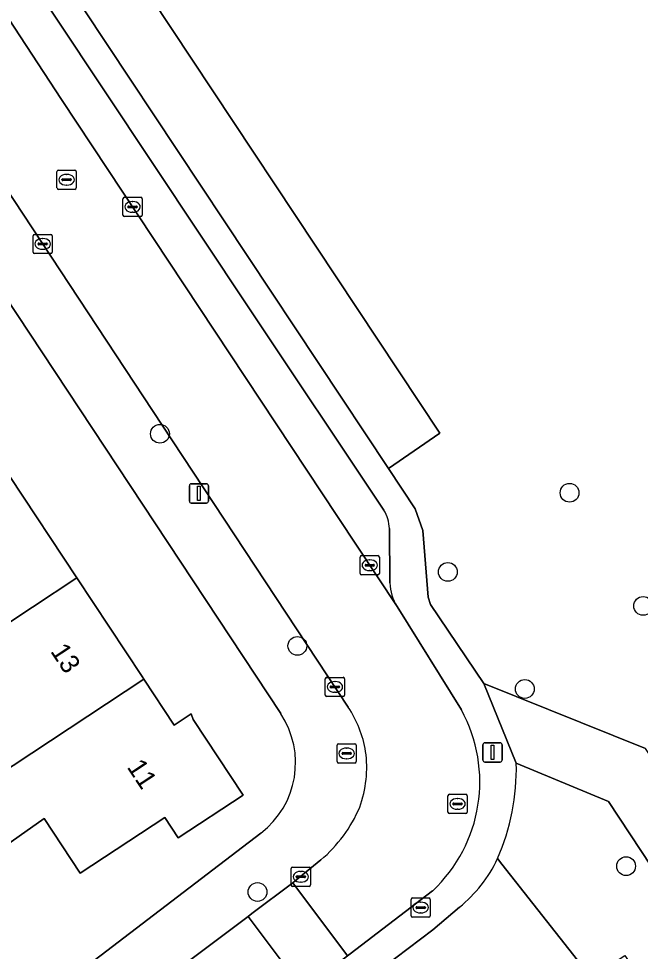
# Model space of a CAD drawing. Extents: x 160030 to 160839, y 385325 to 386450.
# Drawn here: x 160438.27 to 160470.59, y 385882.22 to 385930.74 of the extents above; entities that cross this region are included whole.
import ezdxf

# ---------------------------------------------------------------- set-up
doc = ezdxf.new("R2010")
doc.units = 0
for name, color, linetype in [('IMGEO_Boom', 7, 'Continuous'), ('IMGEO_Brandkraan', 7, 'Continuous'), ('IMGEO_Erf', 7, 'Continuous'), ('IMGEO_Groenvoorziening', 7, 'Continuous'), ('IMGEO_Kolk', 7, 'Continuous'), ('IMGEO_Lichtmast', 7, 'Continuous'), ('IMGEO_Pand', 7, 'Continuous'), ('IMGEO_Pand_nummerreeks', 7, 'Continuous'), ('IMGEO_Parkeervlak_open', 7, 'Continuous'), ('IMGEO_Rijbaan_lokaal_open', 7, 'Continuous'), ('IMGEO_Rioolput', 7, 'Continuous'), ('IMGEO_Voetpad_open', 7, 'Continuous')]:
    doc.layers.add(name, color=color, linetype=linetype)

msp = doc.modelspace()

# ---------------------------------------------------------------- linework, layer by layer
at = {"layer": 'IMGEO_Boom'}
for centre in [(160445.615, 385909.144), (160466.907, 385906.075), (160460.577, 385901.957), (160470.731, 385900.188), (160452.756, 385898.108), (160464.579, 385895.867), (160469.845, 385886.651), (160450.687, 385885.305)]:
    msp.add_circle(centre, 0.489, dxfattribs=at)
at = {"layer": 'IMGEO_Brandkraan'}
for p, q in [((160454.819, 385892.09), (160454.819, 385892.942)), ((160454.894, 385893.016), (160455.746, 385893.016)), ((160455.82, 385892.942), (160455.82, 385892.09)), ((160455.078, 385892.51), (160455.078, 385892.522)), ((160455.516, 385892.473), (160455.118, 385892.473)), ((160455.121, 385892.559), (160455.519, 385892.559)), ((160455.307, 385892.796), (160455.332, 385892.796)), ((160455.562, 385892.522), (160455.562, 385892.51)), ((160455.746, 385892.016), (160454.894, 385892.016)), ((160455.33, 385892.236), (160455.305, 385892.236))]:
    msp.add_line(p, q, dxfattribs=at)
for points in [[(160454.819, 385892.09), (160454.819, 385892.942)], [(160454.894, 385893.016), (160455.746, 385893.016)], [(160455.82, 385892.942), (160455.82, 385892.09)], [(160455.746, 385892.016), (160454.894, 385892.016)]]:
    msp.add_lwpolyline(points, dxfattribs=at)
for centre, radius, start, end in [((160454.896, 385892.94), 0.0765, 91.552, 178.448), ((160454.896, 385892.94), 0.0765, 91.552, 178.448), ((160455.744, 385892.94), 0.0765, 1.552, 88.448), ((160455.744, 385892.94), 0.0765, 1.552, 88.448), ((160455.118, 385892.519), 0.0403, 85.8775, 175.7526), ((160455.115, 385892.509), 0.0366, 178.938, 274.7102), ((160455.519, 385892.516), 0.043, 264.8664, 352.4533), ((160455.523, 385892.521), 0.0386, 1.7309, 96.639), ((160454.896, 385892.092), 0.0765, 181.552, 268.448), ((160454.896, 385892.092), 0.0765, 181.552, 268.448), ((160455.744, 385892.092), 0.0765, 271.552, 358.448), ((160455.744, 385892.092), 0.0765, 271.552, 358.448)]:
    msp.add_arc(centre, radius, start, end, dxfattribs=at)
for centre, major_axis, ratio, start_param, end_param in [((160455.306, 385892.516), (-0.387, 0.002), 0.722429, 4.712389, 7.853982), ((160455.331, 385892.516), (-0.39, 0.002), 0.717154, 1.570796, 4.712389)]:
    msp.add_ellipse(centre, major_axis=major_axis, ratio=ratio, start_param=start_param, end_param=end_param, dxfattribs=at)
at = {"layer": 'IMGEO_Erf'}
for points in [[(160451.889, 385894.583), (160412.72, 385953.919)], [(160420.415, 385933.281), (160423.895, 385928.01), (160427.375, 385922.74), (160430.855, 385917.469), (160434.335, 385912.199), (160437.816, 385906.927), (160441.295, 385901.657), (160444.694, 385896.509), (160444.776, 385896.386), (160446.359, 385893.988), (160447.234, 385894.566), (160447.346, 385894.286), (160449.936, 385890.337), (160446.568, 385888.118), (160445.867, 385889.187), (160441.475, 385886.287), (160439.601, 385889.125), (160434.092, 385885.242), (160436.233, 385882.478), (160438.808, 385879.155), (160450.853, 385888.364)]]:
    msp.add_lwpolyline(points, dxfattribs=at)
msp.add_arc((160448.052, 385892.026), 4.611, 307.4115, 33.6728, dxfattribs=at)
at = {"layer": 'IMGEO_Groenvoorziening'}
for points in [[(160475.564, 385959.077), (160462.321, 385950.277), (160448.756, 385941.281), (160442.693, 385937.248), (160441.922, 385936.735), (160460.168, 385909.183), (160457.496, 385907.331), (160458.885, 385905.233), (160459.276, 385904.104), (160459.55, 385900.64), (160459.682, 385900.262), (160462.447, 385896.161), (160470.862, 385892.763)], [(160468.937, 385890.012), (160464.136, 385892.004)], [(160463.161, 385887.04), (160463.381, 385886.761), (160468.023, 385880.862), (160469.781, 385881.997), (160470.884, 385880.328), (160472.553, 385881.429), (160473.981, 385882.371), (160468.937, 385890.012)], [(160466.396, 385879.812), (160468.023, 385880.862), (160463.381, 385886.761), (160463.161, 385887.04)], [(160461.179, 385884.512), (160459.801, 385883.333), (160452.739, 385878.003), (160452.949, 385877.725), (160456.096, 385873.003), (160466.396, 385879.812)]]:
    msp.add_lwpolyline(points, dxfattribs=at)
msp.add_lwpolyline([(160439.216, 385934.935), (160457.496, 385907.331), (160460.168, 385909.183), (160441.922, 385936.735)], close=True, dxfattribs=at)
for centre, radius, start, end in [((160452.492, 385891.713), 11.648, 336.3453, 1.4302), ((160456.744, 385890.03), 7.079, 308.7896, 335.0161)]:
    msp.add_arc(centre, radius, start, end, dxfattribs=at)
at = {"layer": 'IMGEO_Kolk'}
for p, q in [((160443.688, 385920.52), (160443.688, 385921.372)), ((160443.763, 385921.446), (160444.615, 385921.446)), ((160444.176, 385921.226), (160444.201, 385921.226)), ((160444.689, 385921.372), (160444.689, 385920.52)), ((160443.947, 385920.94), (160443.947, 385920.952)), ((160444.385, 385920.903), (160443.987, 385920.903)), ((160443.99, 385920.989), (160444.388, 385920.989)), ((160444.199, 385920.666), (160444.174, 385920.666)), ((160444.431, 385920.952), (160444.431, 385920.94)), ((160444.615, 385920.446), (160443.763, 385920.446)), ((160439.017, 385918.594), (160439.017, 385919.446)), ((160439.092, 385919.52), (160439.944, 385919.52)), ((160439.505, 385919.3), (160439.53, 385919.3)), ((160440.018, 385919.446), (160440.018, 385918.594)), ((160439.276, 385919.014), (160439.276, 385919.026)), ((160439.714, 385918.977), (160439.316, 385918.977)), ((160439.319, 385919.063), (160439.717, 385919.063)), ((160439.528, 385918.74), (160439.503, 385918.74)), ((160439.76, 385919.026), (160439.76, 385919.014)), ((160439.944, 385918.52), (160439.092, 385918.52)), ((160456.019, 385901.881), (160456.019, 385902.733)), ((160456.094, 385902.807), (160456.946, 385902.807)), ((160457.02, 385902.733), (160457.02, 385901.881)), ((160456.278, 385902.301), (160456.278, 385902.313)), ((160456.716, 385902.264), (160456.318, 385902.264)), ((160456.321, 385902.35), (160456.719, 385902.35)), ((160456.507, 385902.587), (160456.532, 385902.587)), ((160456.762, 385902.313), (160456.762, 385902.301)), ((160456.946, 385901.807), (160456.094, 385901.807)), ((160456.53, 385902.027), (160456.505, 385902.027)), ((160454.209, 385895.547), (160454.209, 385896.399)), ((160454.284, 385896.473), (160455.136, 385896.473)), ((160455.21, 385896.399), (160455.21, 385895.547)), ((160454.468, 385895.967), (160454.468, 385895.979)), ((160454.906, 385895.93), (160454.508, 385895.93)), ((160454.511, 385896.016), (160454.909, 385896.016)), ((160454.697, 385896.253), (160454.722, 385896.253)), ((160454.952, 385895.979), (160454.952, 385895.967)), ((160455.136, 385895.473), (160454.284, 385895.473)), ((160454.72, 385895.693), (160454.695, 385895.693)), ((160452.437, 385885.673), (160452.437, 385886.525)), ((160452.512, 385886.599), (160453.364, 385886.599)), ((160452.739, 385886.142), (160453.137, 385886.142)), ((160452.925, 385886.379), (160452.95, 385886.379)), ((160453.438, 385886.525), (160453.438, 385885.673)), ((160452.696, 385886.093), (160452.696, 385886.105)), ((160453.134, 385886.056), (160452.736, 385886.056)), ((160452.948, 385885.819), (160452.923, 385885.819)), ((160453.18, 385886.105), (160453.18, 385886.093)), ((160453.364, 385885.599), (160452.512, 385885.599)), ((160458.667, 385884.069), (160458.667, 385884.921)), ((160458.742, 385884.995), (160459.594, 385884.995)), ((160459.155, 385884.775), (160459.18, 385884.775)), ((160459.668, 385884.921), (160459.668, 385884.069)), ((160458.926, 385884.489), (160458.926, 385884.501)), ((160459.364, 385884.452), (160458.966, 385884.452)), ((160458.969, 385884.538), (160459.367, 385884.538)), ((160459.178, 385884.215), (160459.153, 385884.215)), ((160459.41, 385884.501), (160459.41, 385884.489)), ((160459.594, 385883.995), (160458.742, 385883.995))]:
    msp.add_line(p, q, dxfattribs=at)
for points in [[(160443.688, 385920.52), (160443.688, 385921.372)], [(160443.763, 385921.446), (160444.615, 385921.446)], [(160444.689, 385921.372), (160444.689, 385920.52)], [(160444.615, 385920.446), (160443.763, 385920.446)], [(160439.017, 385918.594), (160439.017, 385919.446)], [(160439.092, 385919.52), (160439.944, 385919.52)], [(160440.018, 385919.446), (160440.018, 385918.594)], [(160439.944, 385918.52), (160439.092, 385918.52)], [(160456.019, 385901.881), (160456.019, 385902.733)], [(160456.094, 385902.807), (160456.946, 385902.807)], [(160457.02, 385902.733), (160457.02, 385901.881)], [(160456.946, 385901.807), (160456.094, 385901.807)], [(160454.209, 385895.547), (160454.209, 385896.399)], [(160454.284, 385896.473), (160455.136, 385896.473)], [(160455.21, 385896.399), (160455.21, 385895.547)], [(160455.136, 385895.473), (160454.284, 385895.473)], [(160452.437, 385885.673), (160452.437, 385886.525)], [(160452.512, 385886.599), (160453.364, 385886.599)], [(160453.438, 385886.525), (160453.438, 385885.673)], [(160453.364, 385885.599), (160452.512, 385885.599)], [(160458.667, 385884.069), (160458.667, 385884.921)], [(160458.742, 385884.995), (160459.594, 385884.995)], [(160459.668, 385884.921), (160459.668, 385884.069)], [(160459.594, 385883.995), (160458.742, 385883.995)]]:
    msp.add_lwpolyline(points, dxfattribs=at)
for centre, radius, start, end in [((160443.765, 385921.37), 0.0765, 91.552, 178.448), ((160443.765, 385921.37), 0.0765, 91.552, 178.448), ((160444.613, 385921.37), 0.0765, 1.552, 88.448), ((160444.613, 385921.37), 0.0765, 1.552, 88.448), ((160443.987, 385920.949), 0.0403, 85.8775, 175.7526), ((160443.984, 385920.939), 0.0366, 178.938, 274.7102), ((160444.388, 385920.946), 0.043, 264.8664, 352.4533), ((160444.392, 385920.951), 0.0386, 1.7309, 96.639), ((160443.765, 385920.522), 0.0765, 181.552, 268.448), ((160443.765, 385920.522), 0.0765, 181.552, 268.448), ((160444.613, 385920.522), 0.0765, 271.552, 358.448), ((160444.613, 385920.522), 0.0765, 271.552, 358.448), ((160439.094, 385919.444), 0.0765, 91.552, 178.448), ((160439.094, 385919.444), 0.0765, 91.552, 178.448), ((160439.942, 385919.444), 0.0765, 1.552, 88.448), ((160439.942, 385919.444), 0.0765, 1.552, 88.448), ((160439.316, 385919.023), 0.0403, 85.8775, 175.7526), ((160439.313, 385919.013), 0.0366, 178.938, 274.7102), ((160439.717, 385919.02), 0.043, 264.8664, 352.4533), ((160439.721, 385919.025), 0.0386, 1.7309, 96.639), ((160439.094, 385918.596), 0.0765, 181.552, 268.448), ((160439.094, 385918.596), 0.0765, 181.552, 268.448), ((160439.942, 385918.596), 0.0765, 271.552, 358.448), ((160439.942, 385918.596), 0.0765, 271.552, 358.448), ((160456.096, 385902.731), 0.0765, 91.552, 178.448), ((160456.096, 385902.731), 0.0765, 91.552, 178.448), ((160456.944, 385902.731), 0.0765, 1.552, 88.448), ((160456.944, 385902.731), 0.0765, 1.552, 88.448), ((160456.318, 385902.31), 0.0403, 85.8775, 175.7526), ((160456.315, 385902.3), 0.0366, 178.938, 274.7102), ((160456.719, 385902.307), 0.043, 264.8664, 352.4533), ((160456.723, 385902.312), 0.0386, 1.7309, 96.639), ((160456.096, 385901.883), 0.0765, 181.552, 268.448), ((160456.096, 385901.883), 0.0765, 181.552, 268.448), ((160456.944, 385901.883), 0.0765, 271.552, 358.448), ((160456.944, 385901.883), 0.0765, 271.552, 358.448), ((160454.286, 385896.397), 0.0765, 91.552, 178.448), ((160454.286, 385896.397), 0.0765, 91.552, 178.448), ((160455.134, 385896.397), 0.0765, 1.552, 88.448), ((160455.134, 385896.397), 0.0765, 1.552, 88.448), ((160454.508, 385895.976), 0.0403, 85.8775, 175.7526), ((160454.505, 385895.966), 0.0366, 178.938, 274.7102), ((160454.909, 385895.973), 0.043, 264.8664, 352.4533), ((160454.913, 385895.978), 0.0386, 1.7309, 96.639), ((160454.286, 385895.549), 0.0765, 181.552, 268.448), ((160454.286, 385895.549), 0.0765, 181.552, 268.448), ((160455.134, 385895.549), 0.0765, 271.552, 358.448), ((160455.134, 385895.549), 0.0765, 271.552, 358.448), ((160452.514, 385886.523), 0.0765, 91.552, 178.448), ((160452.514, 385886.523), 0.0765, 91.552, 178.448), ((160452.736, 385886.102), 0.0403, 85.8775, 175.7526), ((160453.141, 385886.104), 0.0386, 1.7309, 96.639), ((160453.362, 385886.523), 0.0765, 1.552, 88.448), ((160453.362, 385886.523), 0.0765, 1.552, 88.448), ((160452.514, 385885.675), 0.0765, 181.552, 268.448), ((160452.514, 385885.675), 0.0765, 181.552, 268.448), ((160452.733, 385886.092), 0.0366, 178.938, 274.7102), ((160453.137, 385886.099), 0.043, 264.8664, 352.4533), ((160453.362, 385885.675), 0.0765, 271.552, 358.448), ((160453.362, 385885.675), 0.0765, 271.552, 358.448), ((160458.744, 385884.919), 0.0765, 91.552, 178.448), ((160458.744, 385884.919), 0.0765, 91.552, 178.448), ((160459.592, 385884.919), 0.0765, 1.552, 88.448), ((160459.592, 385884.919), 0.0765, 1.552, 88.448), ((160458.966, 385884.498), 0.0403, 85.8775, 175.7526), ((160458.963, 385884.488), 0.0366, 178.938, 274.7102), ((160459.367, 385884.495), 0.043, 264.8664, 352.4533), ((160459.371, 385884.5), 0.0386, 1.7309, 96.639), ((160458.744, 385884.071), 0.0765, 181.552, 268.448), ((160458.744, 385884.071), 0.0765, 181.552, 268.448), ((160459.592, 385884.071), 0.0765, 271.552, 358.448), ((160459.592, 385884.071), 0.0765, 271.552, 358.448)]:
    msp.add_arc(centre, radius, start, end, dxfattribs=at)
for centre, major_axis, ratio, start_param, end_param in [((160444.175, 385920.946), (-0.387, 0.002), 0.722429, 4.712389, 7.853982), ((160444.2, 385920.946), (-0.39, 0.002), 0.717154, 1.570796, 4.712389), ((160439.504, 385919.02), (-0.387, 0.002), 0.722429, 4.712389, 7.853982), ((160439.529, 385919.02), (-0.39, 0.002), 0.717154, 1.570796, 4.712389), ((160456.506, 385902.307), (-0.387, 0.002), 0.722429, 4.712389, 7.853982), ((160456.531, 385902.307), (-0.39, 0.002), 0.717154, 1.570796, 4.712389), ((160454.696, 385895.973), (-0.387, 0.002), 0.722429, 4.712389, 7.853982), ((160454.721, 385895.973), (-0.39, 0.002), 0.717154, 1.570796, 4.712389), ((160452.924, 385886.099), (-0.387, 0.002), 0.722429, 4.712389, 7.853982), ((160452.949, 385886.099), (-0.39, 0.002), 0.717154, 1.570796, 4.712389), ((160459.154, 385884.495), (-0.387, 0.002), 0.722429, 4.712389, 7.853982), ((160459.179, 385884.495), (-0.39, 0.002), 0.717154, 1.570796, 4.712389)]:
    msp.add_ellipse(centre, major_axis=major_axis, ratio=ratio, start_param=start_param, end_param=end_param, dxfattribs=at)
at = {"layer": 'IMGEO_Lichtmast'}
for p, q in [((160447.242, 385906.541), (160448.032, 385906.541)), ((160448.032, 385906.541), (160447.242, 385906.541)), ((160447.142, 385905.641), (160447.142, 385906.441)), ((160447.142, 385906.441), (160447.142, 385905.641)), ((160448.132, 385906.441), (160448.132, 385905.641)), ((160448.132, 385905.641), (160448.132, 385906.441)), ((160448.032, 385905.541), (160447.242, 385905.541)), ((160447.242, 385905.541), (160448.032, 385905.541)), ((160462.405, 385892.168), (160462.405, 385892.968)), ((160462.405, 385892.968), (160462.405, 385892.168)), ((160462.505, 385893.068), (160463.295, 385893.068)), ((160463.295, 385893.068), (160462.505, 385893.068)), ((160463.395, 385892.968), (160463.395, 385892.168)), ((160463.395, 385892.168), (160463.395, 385892.968)), ((160463.295, 385892.068), (160462.505, 385892.068)), ((160462.505, 385892.068), (160463.295, 385892.068))]:
    msp.add_line(p, q, dxfattribs=at)
for points in [[(160447.562, 385906.416), (160447.712, 385906.416), (160447.712, 385905.666), (160447.562, 385905.666), (160447.562, 385906.416)], [(160462.825, 385892.943), (160462.975, 385892.943), (160462.975, 385892.193), (160462.825, 385892.193), (160462.825, 385892.943)]]:
    msp.add_lwpolyline(points, dxfattribs=at)
for centre, start, end in [((160447.242, 385906.441), 90, 180), ((160447.242, 385906.441), 90, 180), ((160448.032, 385906.441), 0, 90), ((160448.032, 385906.441), 360, 90), ((160447.242, 385905.641), 180, 270), ((160447.242, 385905.641), 180, 270), ((160448.032, 385905.641), 270, 0), ((160448.032, 385905.641), 270, 0), ((160462.505, 385892.968), 90, 180), ((160462.505, 385892.968), 90, 180), ((160463.295, 385892.968), 0, 90), ((160463.295, 385892.968), 360, 90), ((160462.505, 385892.168), 180, 270), ((160462.505, 385892.168), 180, 270), ((160463.295, 385892.168), 270, 0), ((160463.295, 385892.168), 270, 0)]:
    msp.add_arc(centre, 0.1, start, end, dxfattribs=at)
at = {"layer": 'IMGEO_Pand'}
for points in [[(160441.295, 385901.657), (160437.816, 385906.927), (160430.874, 385902.343), (160434.354, 385897.073)], [(160434.354, 385897.073), (160436.047, 385894.508), (160434.24, 385893.314), (160436.026, 385890.609), (160444.776, 385896.386), (160444.694, 385896.509), (160441.295, 385901.657)], [(160447.346, 385894.286), (160447.234, 385894.566), (160446.359, 385893.988), (160444.776, 385896.386), (160436.026, 385890.609), (160436.235, 385890.293), (160429.208, 385885.34), (160433.229, 385880.15), (160435.785, 385876.851), (160436.363, 385877.291), (160438.538, 385878.95), (160438.808, 385879.155), (160436.233, 385882.478), (160434.092, 385885.242), (160439.601, 385889.125), (160441.475, 385886.287), (160445.867, 385889.187), (160446.568, 385888.118), (160449.936, 385890.337)]]:
    msp.add_lwpolyline(points, close=True, dxfattribs=at)
at = {"layer": 'IMGEO_Parkeervlak_open'}
for points in [[(160457.246, 385905.168), (160450.262, 385915.651), (160437.68, 385934.623), (160431.209, 385944.322), (160429.816, 385946.429), (160429.291, 385946.9), (160427.26, 385947.948), (160426.116, 385948.529), (160440.493, 385926.528), (160454.847, 385904.844), (160457.938, 385900.153)], [(160457.565, 385901.388), (160457.54, 385904.213)]]:
    msp.add_lwpolyline(points, dxfattribs=at)
for centre, radius, start, end in [((160455.799, 385904.2), 1.741, 0.4345, 33.7878), ((160460.114, 385901.484), 2.551, 182.159, 211.4522)]:
    msp.add_arc(centre, radius, start, end, dxfattribs=at)
at = {"layer": 'IMGEO_Rijbaan_lokaal_open'}
for points in [[(160440.493, 385926.528), (160426.116, 385948.529), (160421.889, 385945.733), (160430.791, 385932.279), (160445.725, 385909.593), (160455.401, 385894.928)], [(160461.282, 385894.775), (160457.938, 385900.153), (160454.847, 385904.844), (160440.493, 385926.528)], [(160453.978, 385886.975), (160452.649, 385885.88), (160452.524, 385885.786), (160455.37, 385881.985), (160455.494, 385882.08), (160459.79, 385885.367)]]:
    msp.add_lwpolyline(points, dxfattribs=at)
for points in [[(160452.524, 385885.786), (160450.387, 385884.179), (160450.2, 385884.038), (160453.06, 385880.219), (160453.246, 385880.361), (160455.37, 385881.985)], [(160443.404, 385872.69), (160447.076, 385875.542), (160449.202, 385877.266), (160452.197, 385879.558), (160453.06, 385880.219), (160450.2, 385884.038), (160440.762, 385876.939), (160437.848, 385874.748), (160436.031, 385873.381), (160409.033, 385852.95), (160412.023, 385848.989), (160426.43, 385859.865)]]:
    msp.add_lwpolyline(points, close=True, dxfattribs=at)
for centre, radius, start, end in [((160450.449, 385891.659), 5.934, 9.3396, 33.4297), ((160454.468, 385891.033), 7.774, 313.2071, 28.7701), ((160450.296, 385891.789), 6.066, 340.0656, 7.8917), ((160449.257, 385892.564), 7.316, 310.1893, 337.1332)]:
    msp.add_arc(centre, radius, start, end, dxfattribs=at)
at = {"layer": 'IMGEO_Rioolput'}
for p, q in [((160440.262, 385921.934), (160440.262, 385922.786)), ((160440.337, 385922.86), (160441.189, 385922.86)), ((160440.75, 385922.64), (160440.775, 385922.64)), ((160441.263, 385922.786), (160441.263, 385921.934)), ((160440.521, 385922.354), (160440.521, 385922.366)), ((160440.959, 385922.317), (160440.561, 385922.317)), ((160440.564, 385922.403), (160440.962, 385922.403)), ((160440.773, 385922.08), (160440.748, 385922.08)), ((160441.005, 385922.366), (160441.005, 385922.354)), ((160441.189, 385921.86), (160440.337, 385921.86)), ((160460.583, 385889.463), (160460.583, 385890.315)), ((160460.658, 385890.389), (160461.51, 385890.389)), ((160461.071, 385890.169), (160461.096, 385890.169)), ((160461.584, 385890.315), (160461.584, 385889.463)), ((160460.842, 385889.883), (160460.842, 385889.895)), ((160461.28, 385889.846), (160460.882, 385889.846)), ((160460.885, 385889.932), (160461.283, 385889.932)), ((160461.094, 385889.609), (160461.069, 385889.609)), ((160461.326, 385889.895), (160461.326, 385889.883)), ((160461.51, 385889.389), (160460.658, 385889.389))]:
    msp.add_line(p, q, dxfattribs=at)
for points in [[(160440.262, 385921.934), (160440.262, 385922.786)], [(160440.337, 385922.86), (160441.189, 385922.86)], [(160441.263, 385922.786), (160441.263, 385921.934)], [(160441.189, 385921.86), (160440.337, 385921.86)], [(160460.583, 385889.463), (160460.583, 385890.315)], [(160460.658, 385890.389), (160461.51, 385890.389)], [(160461.584, 385890.315), (160461.584, 385889.463)], [(160461.51, 385889.389), (160460.658, 385889.389)]]:
    msp.add_lwpolyline(points, dxfattribs=at)
for centre, radius, start, end in [((160440.339, 385922.784), 0.0765, 91.552, 178.448), ((160440.339, 385922.784), 0.0765, 91.552, 178.448), ((160441.187, 385922.784), 0.0765, 1.552, 88.448), ((160441.187, 385922.784), 0.0765, 1.552, 88.448), ((160440.561, 385922.363), 0.0403, 85.8775, 175.7526), ((160440.558, 385922.353), 0.0366, 178.938, 274.7102), ((160440.962, 385922.36), 0.043, 264.8664, 352.4533), ((160440.966, 385922.365), 0.0386, 1.7309, 96.639), ((160440.339, 385921.936), 0.0765, 181.552, 268.448), ((160440.339, 385921.936), 0.0765, 181.552, 268.448), ((160441.187, 385921.936), 0.0765, 271.552, 358.448), ((160441.187, 385921.936), 0.0765, 271.552, 358.448), ((160460.66, 385890.313), 0.0765, 91.552, 178.448), ((160460.66, 385890.313), 0.0765, 91.552, 178.448), ((160461.508, 385890.313), 0.0765, 1.552, 88.448), ((160461.508, 385890.313), 0.0765, 1.552, 88.448), ((160460.882, 385889.892), 0.0403, 85.8775, 175.7526), ((160460.879, 385889.882), 0.0366, 178.938, 274.7102), ((160461.283, 385889.889), 0.043, 264.8664, 352.4533), ((160461.287, 385889.894), 0.0386, 1.7309, 96.639), ((160460.66, 385889.465), 0.0765, 181.552, 268.448), ((160460.66, 385889.465), 0.0765, 181.552, 268.448), ((160461.508, 385889.465), 0.0765, 271.552, 358.448), ((160461.508, 385889.465), 0.0765, 271.552, 358.448)]:
    msp.add_arc(centre, radius, start, end, dxfattribs=at)
for centre, major_axis, ratio, start_param, end_param in [((160440.749, 385922.36), (-0.387, 0.002), 0.722429, 4.712389, 7.853982), ((160440.774, 385922.36), (-0.39, 0.002), 0.717154, 1.570796, 4.712389), ((160461.07, 385889.889), (-0.387, 0.002), 0.722429, 4.712389, 7.853982), ((160461.095, 385889.889), (-0.39, 0.002), 0.717154, 1.570796, 4.712389)]:
    msp.add_ellipse(centre, major_axis=major_axis, ratio=ratio, start_param=start_param, end_param=end_param, dxfattribs=at)
at = {"layer": 'IMGEO_Voetpad_open'}
for points in [[(160464.136, 385892.004), (160462.447, 385896.161), (160459.682, 385900.262), (160459.55, 385900.64), (160459.276, 385904.104), (160458.885, 385905.233), (160457.496, 385907.331), (160439.216, 385934.935), (160437.557, 385937.447), (160431.847, 385945.931), (160430.276, 385948.273), (160427.012, 385949.858), (160431.791, 385953.009), (160424.868, 385963.428), (160407.383, 385989.993)], [(160421.745, 385955.056), (160421.957, 385954.628), (160426.554, 385957.65), (160428.613, 385954.572), (160424.019, 385951.445), (160424.467, 385950.771), (160426.116, 385948.529), (160427.26, 385947.948), (160429.291, 385946.9), (160429.816, 385946.429), (160431.209, 385944.322), (160437.68, 385934.623), (160450.262, 385915.651), (160457.246, 385905.168)], [(160421.889, 385945.733), (160420.355, 385948.051), (160416.233, 385954.281), (160415.771, 385954.973), (160412.72, 385953.919), (160451.889, 385894.583)], [(160455.401, 385894.928), (160445.725, 385909.593), (160430.791, 385932.279), (160421.889, 385945.733)], [(160457.54, 385904.213), (160457.565, 385901.388)], [(160457.938, 385900.153), (160461.282, 385894.775)], [(160450.853, 385888.364), (160438.808, 385879.155), (160438.538, 385878.95), (160440.762, 385876.939), (160450.2, 385884.038), (160450.387, 385884.179), (160452.524, 385885.786), (160452.649, 385885.88), (160453.978, 385886.975)], [(160459.79, 385885.367), (160455.494, 385882.08), (160455.37, 385881.985), (160453.246, 385880.361), (160453.06, 385880.219), (160452.197, 385879.558), (160449.202, 385877.266), (160447.076, 385875.542)], [(160446.642, 385875.022), (160448.695, 385872.214), (160451.244, 385874.136), (160450.133, 385875.608), (160450.728, 385876.055), (160452.949, 385877.725), (160452.739, 385878.003), (160459.801, 385883.333), (160461.179, 385884.512)]]:
    msp.add_lwpolyline(points, dxfattribs=at)
msp.add_lwpolyline([(160470.862, 385892.763), (160462.447, 385896.161), (160464.136, 385892.004), (160468.937, 385890.012), (160473.981, 385882.371), (160496.43, 385848.363), (160498.965, 385850.262), (160496.106, 385854.494), (160494.405, 385857.131)], close=True, dxfattribs=at)
for centre, radius, start, end in [((160455.799, 385904.2), 1.741, 0.4345, 33.7878), ((160460.114, 385901.484), 2.551, 182.159, 211.4522), ((160450.449, 385891.659), 5.934, 9.3396, 33.4297), ((160448.052, 385892.026), 4.611, 307.4115, 33.6728), ((160454.468, 385891.033), 7.774, 313.2071, 28.7701), ((160450.296, 385891.789), 6.066, 340.0656, 7.8917), ((160452.492, 385891.713), 11.648, 336.3453, 1.4302), ((160449.257, 385892.564), 7.316, 310.1893, 337.1332), ((160456.744, 385890.03), 7.079, 308.7896, 335.0161)]:
    msp.add_arc(centre, radius, start, end, dxfattribs=at)

# ---------------------------------------------------------------- texts
at = {"layer": 'IMGEO_Pand_nummerreeks'}
for s, rotation, p in [('13', 303.4362, (160439.892, 385897.83)), ('11', 303.4376, (160443.869, 385891.806))]:
    msp.add_text(s, height=1, rotation=rotation, dxfattribs=at).set_placement(p)

doc.saveas('drawing.dxf')
